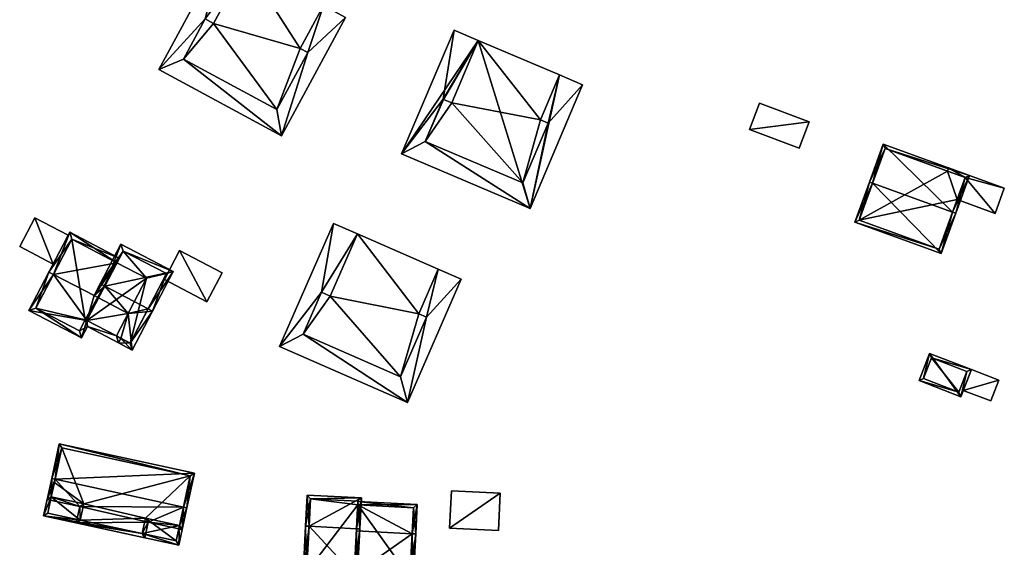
# Model space of a CAD drawing. Header units: inches. Extents: x 2685601 to 2690022, y 1235992 to 1239010.
# Tile 368 of 390: x 2689573 to 2689717, y 1237998 to 1238075. Entities that reach past the tile are written whole.
import ezdxf

# ---------------------------------------------------------------- set-up
doc = ezdxf.new("R2010")
doc.units = ezdxf.units.IN
doc.header["$MEASUREMENT"] = 0
for name, color, linetype in [('Gebaeude Einzelhaus', 10, 'Continuous'), ('Im Bau', 10, 'Continuous'), ('Offenes Gebaeude', 10, 'Continuous')]:
    doc.layers.add(name, color=color, linetype=linetype)

msp = doc.modelspace()

# ---------------------------------------------------------------- meshes
at = {"layer": 'Gebaeude Einzelhaus'}
mesh = msp.add_polyface(dxfattribs=at)
corners = [(2689697.569, 1238051.113, 540.974), (2689694.964, 1238045.381, 536.296), (2689707.62, 1238040.803, 536.296), (2689697.099, 1238051.283, 540.974), (2689709.286, 1238046.874, 540.974), (2689709.756, 1238046.704, 540.974), (2689711.765, 1238052.255, 536.296), (2689699.108, 1238056.835, 536.296), (2689707.32, 1238041.443, 536.669), (2689695.604, 1238045.681, 536.669), (2689711.125, 1238051.955, 536.692), (2689699.408, 1238056.195, 536.692), (2689709.95, 1238048.708, 535.227), (2689707.32, 1238041.443, 527.871), (2689709.95, 1238048.708, 527.871), (2689711.125, 1238051.955, 535.227), (2689708.535, 1238052.892, 535.227), (2689699.408, 1238056.195, 527.871), (2689708.535, 1238052.892, 527.871), (2689695.604, 1238045.681, 527.871), (2689711.125, 1238051.955, 527.871)]
mesh.append_faces([[corners[k] for k in face] for face in [(0, 9, 3), (11, 0, 3), (7, 11, 3), (10, 11, 6), (6, 11, 7), (5, 8, 4), (4, 10, 5), (5, 10, 6), (2, 8, 5), (9, 8, 1), (3, 9, 1), (1, 8, 2), (4, 7, 0), (0, 7, 3), (5, 6, 4), (4, 6, 7), (0, 2, 4), (4, 2, 5), (3, 1, 0), (0, 1, 2)]], dxfattribs={"color": 13})
mesh.append_faces([[corners[k] for k in face] for face in [(14, 18, 20), (14, 19, 18), (18, 19, 17), (14, 13, 19), (8, 9, 13), (13, 9, 19), (9, 17, 19), (0, 11, 9), (9, 11, 17), (17, 16, 18), (16, 10, 15), (17, 11, 16), (16, 11, 10), (10, 12, 15), (12, 13, 14), (12, 8, 13), (10, 4, 12), (12, 4, 8)]], dxfattribs={"color": 41})
mesh = msp.add_polyface(dxfattribs=at)
corners = [(2689711.125, 1238051.955, 535.227), (2689715.521, 1238046.693, 535.226), (2689716.866, 1238050.409, 535.226), (2689709.95, 1238048.708, 535.227), (2689708.705, 1238053.363, 535.227), (2689708.535, 1238052.892, 535.227), (2689715.521, 1238046.693, 527.871), (2689709.95, 1238048.708, 527.871), (2689716.866, 1238050.409, 527.871), (2689708.705, 1238053.363, 527.871), (2689708.535, 1238052.892, 527.871), (2689711.125, 1238051.955, 527.871)]
mesh.append_faces([[corners[k] for k in face] for face in [(0, 4, 5), (0, 2, 4), (3, 1, 0), (0, 1, 2)]], dxfattribs={"color": 13})
mesh.append_faces([[corners[k] for k in face] for face in [(6, 11, 8), (8, 11, 9), (9, 11, 10), (6, 7, 11), (5, 4, 10), (10, 4, 9), (4, 2, 9), (9, 2, 8), (2, 1, 8), (8, 1, 6), (7, 6, 3), (3, 6, 1)]], dxfattribs={"color": 41})
mesh = msp.add_polyface(dxfattribs=at)
corners = [(2689582.399, 1238030.984, 526.584), (2689581.629, 1238028.455, 525.222), (2689582.49, 1238030.091, 526.191), (2689573.93, 1238032.47, 525.222), (2689586.745, 1238028.718, 526.584), (2689587.063, 1238027.705, 526.191), (2689587.41, 1238028.37, 526.584), (2689582.4, 1238030.986, 526.585), (2689588.474, 1238032.033, 528.542), (2689584.128, 1238034.299, 528.542), (2689583.464, 1238034.646, 528.542), (2689577.526, 1238037.743, 528.542), (2689576.861, 1238038.09, 528.542), (2689586.818, 1238039.456, 525.638), (2689587.165, 1238040.121, 525.263), (2689579.898, 1238043.911, 525.263), (2689581.313, 1238029.465, 525.615), (2689582.175, 1238031.103, 526.585), (2689574.941, 1238032.789, 525.615), (2689580.216, 1238042.9, 525.637), (2689586.818, 1238039.456, 516.074), (2689580.216, 1238042.9, 516.074), (2689574.941, 1238032.789, 516.074), (2689581.313, 1238029.465, 516.074), (2689582.175, 1238031.103, 516.074), (2689582.4, 1238030.986, 516.074), (2689586.745, 1238028.718, 516.074), (2689591.164, 1238037.189, 525.638), (2689591.164, 1238037.189, 516.074)]
mesh.append_faces([[corners[k] for k in face] for face in [(19, 14, 13), (19, 15, 14), (19, 12, 15), (19, 11, 12), (5, 4, 6), (0, 17, 7), (18, 12, 11), (18, 3, 12), (16, 1, 18), (18, 1, 3), (5, 2, 4), (4, 2, 0), (0, 2, 17), (17, 2, 16), (16, 2, 1), (13, 10, 9), (13, 11, 10), (13, 15, 11), (11, 15, 12), (13, 14, 15), (7, 3, 0), (7, 11, 3), (3, 11, 12), (7, 10, 11), (7, 9, 10), (7, 8, 9), (7, 4, 8), (4, 5, 6), (0, 2, 4), (4, 2, 5), (1, 0, 3), (0, 1, 2)]], dxfattribs={"color": 13})
mesh.append_faces([[corners[k] for k in face] for face in [(20, 24, 21), (21, 24, 22), (22, 24, 23), (20, 25, 24), (20, 28, 25), (25, 28, 26), (27, 4, 26), (4, 25, 26), (25, 4, 7), (24, 25, 17), (17, 25, 7), (23, 24, 16), (16, 24, 17), (16, 18, 23), (23, 18, 22), (18, 21, 22), (11, 19, 18), (18, 19, 21), (21, 19, 20), (20, 19, 13)]], dxfattribs={"color": 41})
mesh = msp.add_polyface(dxfattribs=at)
corners = [(2689591.379, 1238032.71, 529.561), (2689592.044, 1238032.364, 529.561), (2689595.076, 1238038.179, 526.191), (2689585.028, 1238036.023, 529.561), (2689587.395, 1238042.185, 526.191), (2689584.363, 1238036.37, 529.561), (2689587.41, 1238028.37, 526.584), (2689587.063, 1238027.706, 526.191), (2689589.069, 1238026.66, 526.191), (2689588.474, 1238032.033, 528.542), (2689583.464, 1238034.646, 528.542), (2689584.128, 1238034.299, 528.542), (2689586.745, 1238028.718, 526.584), (2689594.065, 1238037.86, 526.577), (2689587.714, 1238041.174, 526.576), (2689588.75, 1238027.671, 526.583), (2689588.75, 1238027.671, 516.074), (2689594.065, 1238037.86, 516.074), (2689587.714, 1238041.174, 516.074), (2689582.4, 1238030.986, 516.074), (2689582.399, 1238030.984, 526.584), (2689582.4, 1238030.986, 526.585), (2689582.399, 1238030.984, 516.074), (2689586.818, 1238039.456, 525.638), (2689586.818, 1238039.456, 516.074), (2689586.745, 1238028.718, 516.074), (2689591.164, 1238037.189, 516.074)]
mesh.append_faces([[corners[k] for k in face] for face in [(1, 15, 0), (15, 7, 6), (1, 8, 15), (15, 8, 7), (10, 3, 11), (10, 5, 3), (4, 14, 5), (5, 14, 3), (13, 1, 0), (4, 2, 14), (14, 2, 13), (13, 2, 1), (6, 9, 12), (9, 3, 11), (11, 3, 10), (10, 3, 5), (9, 0, 3), (9, 1, 0), (6, 8, 9), (9, 8, 1), (6, 7, 8), (3, 4, 5), (0, 2, 3), (3, 2, 4), (0, 1, 2)]], dxfattribs={"color": 13})
mesh.append_faces([[corners[k] for k in face] for face in [(17, 26, 18), (18, 26, 24), (19, 25, 22), (17, 16, 26), (26, 16, 25), (6, 16, 15), (12, 25, 6), (6, 25, 16), (23, 18, 24), (23, 14, 18), (11, 3, 23), (23, 3, 14), (22, 20, 19), (19, 20, 21), (14, 17, 18), (14, 13, 17), (13, 16, 17), (13, 15, 16), (13, 0, 15)]], dxfattribs={"color": 41})
mesh = msp.add_polyface(dxfattribs=at)
corners = [(2689705.901, 1238026.171, 531.967), (2689710.504, 1238019.82, 531.082), (2689712.039, 1238023.809, 531.967), (2689704.365, 1238022.183, 531.082), (2689706.189, 1238025.525, 531.864), (2689711.393, 1238023.521, 531.863), (2689705.011, 1238022.47, 531.186), (2689710.216, 1238020.466, 531.185), (2689706.189, 1238025.525, 525.392), (2689711.393, 1238023.521, 525.391), (2689705.011, 1238022.47, 525.392), (2689710.216, 1238020.466, 525.391)]
mesh.append_faces([[corners[k] for k in face] for face in [(1, 7, 5), (6, 7, 3), (3, 7, 1), (4, 6, 0), (0, 6, 3), (5, 4, 2), (1, 5, 2), (2, 4, 0), (3, 1, 0), (0, 1, 2)]], dxfattribs={"color": 13})
mesh.append_faces([[corners[k] for k in face] for face in [(8, 11, 10), (9, 11, 8), (7, 11, 9), (7, 9, 5), (10, 11, 7), (6, 10, 7), (8, 10, 6), (4, 8, 6), (9, 8, 5), (5, 8, 4)]], dxfattribs={"color": 41})
mesh = msp.add_polyface(dxfattribs=at)
corners = [(2689710.861, 1238020.75, 530.808), (2689716.056, 1238022.263, 530.808), (2689712.039, 1238023.809, 530.808), (2689714.88, 1238019.204, 530.808), (2689710.861, 1238020.75, 525.391), (2689712.039, 1238023.809, 525.391), (2689714.88, 1238019.204, 525.391), (2689716.056, 1238022.263, 525.391)]
mesh.append_faces([[corners[k] for k in face] for face in [(3, 1, 0), (0, 1, 2)]], dxfattribs={"color": 13})
mesh.append_faces([[corners[k] for k in face] for face in [(6, 4, 7), (7, 4, 5), (2, 1, 5), (5, 1, 7), (1, 3, 7), (7, 3, 6), (3, 0, 6), (6, 0, 4), (0, 2, 4), (4, 2, 5)]], dxfattribs={"color": 41})
mesh = msp.add_polyface(dxfattribs=at)
corners = [(2689577.757, 1238007.724, 524.692), (2689578.373, 1238012.918, 521.152), (2689577.269, 1238007.83, 524.692), (2689598.165, 1238008.621, 521.152), (2689596.573, 1238003.641, 524.692), (2689597.061, 1238003.535, 524.692), (2689576.603, 1238004.763, 522.703), (2689581.373, 1238003.728, 522.703), (2689591.413, 1238001.431, 522.631), (2689580.854, 1238001.336, 521.152), (2689590.918, 1237999.153, 521.152), (2689596.371, 1238000.355, 522.631), (2689578.755, 1238012.323, 521.492), (2689597.57, 1238008.239, 521.492), (2689577.198, 1238005.145, 523.02), (2689581.449, 1238001.719, 521.469), (2689581.968, 1238004.11, 523.02), (2689590.535, 1237999.748, 521.469), (2689595.989, 1238000.95, 522.948), (2689591.03, 1238002.026, 522.948), (2689578.755, 1238012.323, 509.558), (2689597.57, 1238008.239, 509.558), (2689577.198, 1238005.145, 520.899), (2689577.651, 1238007.235, 509.558), (2689577.198, 1238005.145, 509.558), (2689581.968, 1238004.11, 520.899), (2689581.449, 1238001.719, 520.899), (2689581.449, 1238001.719, 509.558), (2689590.535, 1237999.748, 509.558), (2689590.535, 1237999.748, 520.899), (2689591.03, 1238002.026, 520.899), (2689595.988, 1238000.95, 520.899), (2689595.989, 1238000.95, 509.558), (2689581.968, 1238004.11, 509.558), (2689591.03, 1238002.026, 509.558)]
mesh.append_faces([[corners[k] for k in face] for face in [(18, 4, 5), (5, 4, 13), (5, 13, 3), (11, 18, 5), (19, 18, 8), (17, 19, 8), (8, 18, 11), (10, 17, 8), (15, 17, 9), (9, 17, 10), (16, 15, 7), (14, 16, 7), (7, 15, 9), (6, 14, 7), (0, 14, 2), (12, 0, 2), (2, 14, 6), (13, 12, 1), (3, 13, 1), (1, 12, 2), (4, 11, 5), (4, 8, 11), (8, 9, 10), (0, 7, 4), (4, 7, 8), (8, 7, 9), (2, 6, 0), (0, 6, 7), (3, 4, 5), (3, 0, 4), (3, 1, 0), (0, 1, 2)]], dxfattribs={"color": 13})
mesh.append_faces([[corners[k] for k in face] for face in [(23, 33, 24), (33, 34, 27), (27, 34, 28), (33, 21, 34), (34, 21, 32), (23, 20, 33), (33, 20, 21), (4, 31, 13), (13, 31, 21), (21, 31, 32), (4, 18, 31), (30, 31, 19), (19, 31, 18), (30, 17, 29), (30, 19, 17), (26, 29, 15), (15, 29, 17), (26, 28, 29), (26, 27, 28), (15, 25, 26), (15, 16, 25), (22, 25, 14), (14, 25, 16), (22, 23, 24), (22, 12, 23), (23, 12, 20), (22, 0, 12), (22, 14, 0), (12, 13, 20), (20, 13, 21)]], dxfattribs={"color": 41})
mesh = msp.add_polyface(dxfattribs=at)
corners = [(2689581.449, 1238001.719, 520.899), (2689581.968, 1238004.11, 520.899), (2689577.198, 1238005.145, 520.899), (2689576.679, 1238002.754, 520.899), (2689576.084, 1238002.371, 520.899), (2689577.269, 1238007.83, 520.899), (2689577.757, 1238007.724, 520.899), (2689590.535, 1237999.748, 520.899), (2689595.876, 1237998.075, 520.899), (2689595.988, 1238000.95, 520.899), (2689597.061, 1238003.535, 520.899), (2689596.573, 1238003.641, 520.899), (2689591.03, 1238002.026, 520.899), (2689590.535, 1237999.746, 520.899), (2689595.494, 1237998.67, 520.899), (2689577.198, 1238005.145, 509.558), (2689576.679, 1238002.754, 509.558), (2689581.449, 1238001.719, 509.558), (2689590.535, 1237999.746, 509.558), (2689595.494, 1237998.67, 509.558), (2689595.989, 1238000.95, 509.558), (2689581.968, 1238004.11, 509.558), (2689590.535, 1237999.748, 509.558), (2689591.03, 1238002.026, 509.558)]
mesh.append_faces([[corners[k] for k in face] for face in [(10, 9, 11), (2, 5, 6), (13, 4, 0), (0, 4, 3), (3, 4, 2), (2, 4, 5), (10, 8, 9), (9, 8, 14), (14, 8, 13), (13, 8, 4), (7, 9, 12), (9, 10, 11), (7, 8, 9), (9, 8, 10), (7, 4, 8), (7, 0, 4), (3, 4, 0), (2, 6, 5), (4, 2, 5), (2, 4, 3), (0, 2, 3), (0, 1, 2)]], dxfattribs={"color": 13})
mesh.append_faces([[corners[k] for k in face] for face in [(19, 23, 20), (18, 22, 19), (19, 22, 23), (15, 17, 16), (18, 17, 22), (15, 21, 17), (14, 19, 9), (9, 19, 20), (13, 19, 14), (13, 18, 19), (3, 17, 0), (3, 16, 17), (2, 15, 3), (3, 15, 16)]], dxfattribs={"color": 41})
mesh = msp.add_polyface(dxfattribs=at)
corners = [(2689614.975, 1238000.827, 525.108), (2689614.475, 1238000.853, 525.108), (2689614.098, 1237993.626, 522.243), (2689622.049, 1237993.211, 522.243), (2689621.929, 1238000.463, 525.107), (2689622.428, 1238000.436, 525.108), (2689622.664, 1238004.97, 522.243), (2689614.713, 1238005.386, 522.243), (2689622.139, 1238004.496, 522.559), (2689615.186, 1238004.861, 522.558), (2689614.623, 1237994.1, 522.441), (2689621.575, 1237993.736, 522.441), (2689621.913, 1238000.15, 523.591), (2689622.111, 1238003.96, 521.43), (2689622.139, 1238004.496, 513.788), (2689621.575, 1237993.736, 521.323), (2689622.111, 1238003.96, 513.788), (2689615.186, 1238004.861, 513.788), (2689614.623, 1237994.1, 513.788), (2689621.575, 1237993.736, 513.788)]
mesh.append_faces([[corners[k] for k in face] for face in [(2, 11, 3), (3, 11, 5), (5, 11, 4), (0, 10, 1), (1, 10, 2), (2, 10, 11), (6, 9, 7), (7, 9, 1), (1, 9, 0), (5, 8, 6), (6, 8, 9), (5, 4, 8), (0, 7, 1), (5, 6, 4), (4, 6, 0), (0, 6, 7), (0, 3, 4), (4, 3, 5), (0, 2, 3), (0, 1, 2)]], dxfattribs={"color": 13})
mesh.append_faces([[corners[k] for k in face] for face in [(16, 17, 14), (16, 18, 17), (16, 19, 18), (15, 18, 19), (15, 10, 18), (15, 11, 10), (10, 17, 18), (0, 9, 10), (10, 9, 17), (9, 14, 17), (9, 8, 14), (14, 13, 16), (12, 11, 15), (12, 4, 11), (14, 8, 13), (13, 8, 12), (12, 8, 4)]], dxfattribs={"color": 41})
mesh = msp.add_polyface(dxfattribs=at)
corners = [(2689643.005, 1238005.688, 520.578), (2689635.841, 1238006.031, 520.578), (2689635.578, 1238000.535, 520.578), (2689642.741, 1238000.191, 520.578), (2689635.578, 1238000.535, 515.267), (2689635.841, 1238006.031, 515.267), (2689642.741, 1238000.191, 515.267), (2689643.005, 1238005.688, 515.267)]
mesh.append_faces([[corners[k] for k in face] for face in [(0, 2, 3), (0, 1, 2)]], dxfattribs={"color": 13})
mesh.append_faces([[corners[k] for k in face] for face in [(6, 4, 7), (7, 4, 5), (1, 0, 5), (5, 0, 7), (0, 3, 7), (7, 3, 6), (3, 2, 6), (6, 2, 4), (2, 1, 4), (4, 1, 5)]], dxfattribs={"color": 41})
mesh = msp.add_polyface(dxfattribs=at)
corners = [(2689630.106, 1237999.721, 523.591), (2689630.605, 1237999.695, 523.591), (2689630.83, 1238004.004, 521.147), (2689622.111, 1238003.96, 521.43), (2689622.137, 1238004.459, 521.147), (2689621.913, 1238000.15, 523.591), (2689621.575, 1237993.736, 521.323), (2689619.737, 1237993.832, 521.323), (2689619.711, 1237993.333, 521.147), (2689630.244, 1237992.783, 521.147), (2689629.77, 1237993.308, 521.323), (2689630.305, 1238003.53, 521.431), (2689629.77, 1237993.308, 513.788), (2689630.305, 1238003.53, 513.788), (2689622.111, 1238003.96, 513.788), (2689621.575, 1237993.736, 513.788)]
mesh.append_faces([[corners[k] for k in face] for face in [(1, 11, 2), (2, 11, 4), (4, 11, 3), (1, 0, 11), (6, 8, 7), (6, 9, 8), (6, 10, 9), (9, 10, 1), (1, 10, 0), (6, 0, 5), (6, 9, 0), (0, 9, 1), (6, 8, 9), (6, 7, 8), (0, 3, 5), (0, 2, 3), (3, 2, 4), (0, 1, 2)]], dxfattribs={"color": 13})
mesh.append_faces([[corners[k] for k in face] for face in [(13, 12, 14), (14, 12, 15), (6, 12, 10), (6, 15, 12), (3, 13, 14), (3, 11, 13), (11, 0, 13), (13, 0, 12), (12, 0, 10)]], dxfattribs={"color": 41})
at = {"layer": 'Im Bau'}
mesh = msp.add_polyface(dxfattribs=at)
corners = [(2689599.77, 1238075.199, 534.19), (2689605.713, 1238083.287, 534.19), (2689602.324, 1238085.12, 534.19), (2689600.983, 1238074.543, 534.19), (2689592.952, 1238067.792, 534.19), (2689596.578, 1238069.299, 534.19), (2689610.943, 1238058.061, 534.19), (2689614.791, 1238070.254, 534.19), (2689620.316, 1238075.389, 534.19), (2689610.269, 1238061.894, 534.19), (2689617.083, 1238077.138, 534.19), (2689613.683, 1238070.853, 534.19), (2689605.713, 1238083.288, 523.338), (2689602.324, 1238085.12, 523.338), (2689617.083, 1238077.138, 523.338), (2689620.316, 1238075.389, 523.338), (2689592.952, 1238067.792, 523.338), (2689610.943, 1238058.061, 523.338), (2689600.983, 1238074.543, 523.338), (2689599.77, 1238075.199, 523.338), (2689596.578, 1238069.299, 523.338), (2689610.269, 1238061.894, 523.338), (2689614.791, 1238070.254, 523.338), (2689613.683, 1238070.853, 523.338)]
mesh.append_faces([[corners[k] for k in face] for face in [(7, 10, 11), (7, 8, 10), (5, 6, 9), (9, 6, 7), (7, 6, 8), (0, 4, 5), (5, 4, 6), (0, 2, 4), (3, 1, 0), (0, 1, 2)]], dxfattribs={"color": 13})
mesh.append_faces([[corners[k] for k in face] for face in [(17, 22, 15), (15, 22, 14), (14, 22, 23), (17, 21, 22), (16, 20, 17), (17, 20, 21), (12, 19, 13), (13, 19, 16), (16, 19, 20), (12, 18, 19), (8, 6, 15), (15, 6, 17), (6, 4, 17), (17, 4, 16), (4, 2, 16), (16, 2, 13), (14, 8, 15), (14, 10, 8), (1, 12, 2), (2, 12, 13)]], dxfattribs={"color": 41})
mesh = msp.add_polyface(dxfattribs=at)
corners = [(2689613.683, 1238070.853, 537.23), (2689605.713, 1238083.288, 537.231), (2689600.983, 1238074.543, 537.23), (2689617.083, 1238077.138, 537.23), (2689596.578, 1238069.299, 537.23), (2689599.77, 1238075.199, 537.23), (2689610.269, 1238061.894, 537.23), (2689614.791, 1238070.254, 537.23), (2689605.713, 1238083.287, 534.19), (2689617.083, 1238077.138, 534.19), (2689617.083, 1238077.138, 523.338), (2689605.713, 1238083.288, 523.338), (2689600.983, 1238074.543, 534.19), (2689599.77, 1238075.199, 534.19), (2689596.578, 1238069.299, 534.19), (2689610.269, 1238061.894, 534.19), (2689614.791, 1238070.254, 534.19), (2689613.683, 1238070.853, 534.19), (2689610.269, 1238061.894, 523.338), (2689613.683, 1238070.853, 523.338), (2689614.791, 1238070.254, 523.338), (2689600.983, 1238074.543, 523.338), (2689596.578, 1238069.299, 523.338), (2689599.77, 1238075.199, 523.338)]
mesh.append_faces([[corners[k] for k in face] for face in [(0, 6, 7), (0, 2, 6), (6, 2, 4), (4, 2, 5), (3, 1, 0), (0, 1, 2)]], dxfattribs={"color": 13})
mesh.append_faces([[corners[k] for k in face] for face in [(21, 22, 23), (21, 18, 22), (10, 19, 11), (11, 19, 21), (21, 19, 18), (18, 19, 20), (3, 0, 9), (9, 0, 17), (0, 7, 17), (17, 7, 16), (7, 6, 16), (16, 6, 15), (6, 4, 15), (15, 4, 14), (4, 5, 14), (14, 5, 13), (12, 13, 2), (2, 13, 5), (2, 8, 12), (2, 1, 8), (8, 10, 11), (8, 9, 10), (1, 3, 8), (8, 3, 9)]], dxfattribs={"color": 41})
mesh = msp.add_polyface(dxfattribs=at)
corners = [(2689634.616, 1238063.419, 535.442), (2689639.768, 1238072.031, 535.442), (2689636.221, 1238073.536, 535.442), (2689634.676, 1238063.393, 535.442), (2689635.886, 1238062.879, 535.442), (2689628.529, 1238055.4, 535.442), (2689631.997, 1238057.243, 535.442), (2689647.36, 1238047.412, 535.442), (2689650.038, 1238059.914, 535.442), (2689655.053, 1238065.549, 535.442), (2689646.326, 1238051.165, 535.442), (2689651.669, 1238066.984, 535.442), (2689648.878, 1238060.407, 535.442), (2689655.053, 1238065.549, 524.676), (2689651.669, 1238066.985, 524.676), (2689639.768, 1238072.031, 524.676), (2689636.221, 1238073.536, 524.676), (2689628.529, 1238055.4, 524.676), (2689647.36, 1238047.412, 524.676)]
mesh.append_faces([[corners[k] for k in face] for face in [(8, 11, 12), (8, 9, 11), (6, 7, 10), (10, 7, 8), (8, 7, 9), (0, 5, 6), (6, 5, 7), (0, 2, 5), (4, 1, 3), (3, 1, 0), (0, 1, 2)]], dxfattribs={"color": 13})
mesh.append_faces([[corners[k] for k in face] for face in [(18, 14, 13), (17, 15, 18), (18, 15, 14), (17, 16, 15), (9, 7, 13), (13, 7, 18), (7, 5, 18), (18, 5, 17), (5, 2, 17), (17, 2, 16), (1, 16, 2), (1, 15, 16), (11, 14, 1), (1, 14, 15), (11, 13, 14), (11, 9, 13)]], dxfattribs={"color": 41})
mesh = msp.add_polyface(dxfattribs=at)
corners = [(2689648.878, 1238060.407, 538.482), (2689651.669, 1238066.985, 538.482), (2689639.769, 1238072.033, 538.482), (2689635.886, 1238062.879, 538.482), (2689631.997, 1238057.243, 538.482), (2689634.676, 1238063.393, 538.482), (2689646.326, 1238051.165, 538.482), (2689634.616, 1238063.419, 538.482), (2689650.038, 1238059.914, 538.482), (2689639.769, 1238072.033, 535.442), (2689651.669, 1238066.984, 535.442), (2689639.768, 1238072.031, 535.442), (2689639.768, 1238072.031, 524.676), (2689639.769, 1238072.033, 524.676), (2689635.886, 1238062.879, 535.442), (2689634.676, 1238063.393, 535.442), (2689634.616, 1238063.419, 535.442), (2689631.997, 1238057.243, 535.442), (2689646.326, 1238051.165, 535.442), (2689650.038, 1238059.914, 535.442), (2689648.878, 1238060.407, 535.442), (2689651.669, 1238066.985, 524.676)]
mesh.append_faces([[corners[k] for k in face] for face in [(0, 6, 8), (4, 5, 7), (0, 3, 6), (6, 3, 4), (4, 3, 5), (0, 2, 3), (0, 1, 2)]], dxfattribs={"color": 13})
mesh.append_faces([[corners[k] for k in face] for face in [(21, 12, 13), (1, 0, 10), (10, 0, 20), (19, 20, 8), (8, 20, 0), (8, 6, 19), (19, 6, 18), (6, 4, 18), (18, 4, 17), (4, 7, 17), (17, 7, 16), (15, 16, 5), (5, 16, 7), (14, 15, 3), (3, 15, 5), (3, 11, 14), (11, 9, 12), (12, 9, 13), (3, 2, 11), (11, 2, 9), (2, 1, 9), (9, 1, 10)]], dxfattribs={"color": 41})
mesh = msp.add_polyface(dxfattribs=at)
corners = [(2689616.823, 1238035.131, 529.181), (2689622.069, 1238043.687, 529.181), (2689618.539, 1238045.23, 529.181), (2689618.087, 1238034.578, 529.181), (2689610.648, 1238027.18, 529.181), (2689614.136, 1238028.985, 529.181), (2689629.39, 1238018.986, 529.181), (2689632.205, 1238031.458, 529.181), (2689637.282, 1238037.037, 529.181), (2689628.398, 1238022.75, 529.181), (2689633.914, 1238038.509, 529.181), (2689631.051, 1238031.963, 529.181), (2689610.648, 1238027.18, 518.835), (2689618.539, 1238045.23, 518.835), (2689629.39, 1238018.986, 518.835), (2689637.282, 1238037.037, 518.835), (2689633.914, 1238038.51, 518.835), (2689622.069, 1238043.687, 518.835), (2689616.823, 1238035.131, 518.835), (2689614.136, 1238028.985, 518.835), (2689618.087, 1238034.578, 518.835), (2689628.398, 1238022.75, 518.835), (2689632.205, 1238031.458, 518.835), (2689631.051, 1238031.963, 518.835)]
mesh.append_faces([[corners[k] for k in face] for face in [(7, 10, 11), (7, 8, 10), (5, 6, 9), (9, 6, 7), (7, 6, 8), (0, 4, 5), (5, 4, 6), (0, 2, 4), (3, 1, 0), (0, 1, 2)]], dxfattribs={"color": 13})
mesh.append_faces([[corners[k] for k in face] for face in [(14, 22, 15), (15, 22, 16), (16, 22, 23), (14, 21, 22), (14, 19, 21), (18, 17, 20), (18, 13, 17), (14, 12, 19), (19, 12, 18), (18, 12, 13), (17, 13, 1), (1, 13, 2), (8, 15, 10), (10, 15, 16), (8, 6, 15), (15, 6, 14), (6, 4, 14), (14, 4, 12), (4, 2, 12), (12, 2, 13)]], dxfattribs={"color": 41})
mesh = msp.add_polyface(dxfattribs=at)
corners = [(2689631.051, 1238031.963, 532.222), (2689633.914, 1238038.51, 532.222), (2689622.07, 1238043.688, 532.222), (2689618.087, 1238034.578, 532.222), (2689614.136, 1238028.985, 532.222), (2689616.823, 1238035.131, 532.222), (2689628.398, 1238022.75, 532.222), (2689632.205, 1238031.458, 532.222), (2689622.069, 1238043.687, 529.181), (2689618.087, 1238034.578, 529.181), (2689616.823, 1238035.131, 529.181), (2689614.136, 1238028.985, 529.181), (2689628.398, 1238022.75, 529.181), (2689632.205, 1238031.458, 529.181), (2689631.051, 1238031.963, 529.181), (2689633.914, 1238038.509, 529.181), (2689633.914, 1238038.51, 518.835), (2689622.069, 1238043.687, 518.835), (2689631.051, 1238031.963, 518.835), (2689618.087, 1238034.578, 518.835), (2689628.398, 1238022.75, 518.835), (2689632.205, 1238031.458, 518.835), (2689614.136, 1238028.985, 518.835), (2689616.823, 1238035.131, 518.835)]
mesh.append_faces([[corners[k] for k in face] for face in [(0, 6, 7), (0, 3, 6), (6, 3, 4), (4, 3, 5), (0, 2, 3), (0, 1, 2)]], dxfattribs={"color": 13})
mesh.append_faces([[corners[k] for k in face] for face in [(19, 22, 23), (19, 20, 22), (19, 18, 20), (20, 18, 21), (19, 17, 18), (18, 17, 16), (15, 2, 1), (15, 8, 2), (15, 16, 8), (8, 16, 17), (1, 0, 15), (15, 0, 14), (13, 14, 7), (7, 14, 0), (12, 13, 6), (6, 13, 7), (6, 4, 12), (12, 4, 11), (4, 5, 11), (11, 5, 10), (9, 10, 3), (3, 10, 5), (3, 8, 9), (3, 2, 8)]], dxfattribs={"color": 41})
at = {"layer": 'Offenes Gebaeude'}
mesh = msp.add_polyface(dxfattribs=at)
corners = [(2689688.244, 1238060.125, 535.959), (2689679.519, 1238058.973, 535.201), (2689686.785, 1238056.241, 535.201), (2689680.978, 1238062.856, 535.959), (2689688.244, 1238060.125, 535.859), (2689686.785, 1238056.241, 535.101), (2689680.978, 1238062.856, 535.86), (2689679.519, 1238058.973, 535.101)]
mesh.append_faces([[corners[k] for k in face] for face in [(3, 1, 0), (0, 1, 2)]], dxfattribs={"color": 13})
mesh.append_faces([[corners[k] for k in face] for face in [(4, 7, 6), (5, 7, 4), (2, 7, 5), (1, 7, 2), (6, 7, 1), (3, 6, 1), (4, 6, 0), (0, 6, 3), (5, 4, 2), (2, 4, 0)]], dxfattribs={"color": 41})
mesh = msp.add_polyface(dxfattribs=at)
corners = [(2689574.77, 1238046.036, 522.211), (2689577.474, 1238039.264, 522.211), (2689579.673, 1238043.48, 522.211), (2689572.571, 1238041.82, 522.211), (2689574.77, 1238046.036, 522.111), (2689579.673, 1238043.48, 522.111), (2689572.571, 1238041.82, 522.111), (2689577.474, 1238039.264, 522.111)]
mesh.append_faces([[corners[k] for k in face] for face in [(3, 1, 0), (0, 1, 2)]], dxfattribs={"color": 13})
mesh.append_faces([[corners[k] for k in face] for face in [(4, 7, 6), (5, 7, 4), (2, 7, 5), (1, 7, 2), (6, 7, 3), (3, 7, 1), (4, 6, 0), (0, 6, 3), (5, 4, 2), (2, 4, 0)]], dxfattribs={"color": 41})
mesh = msp.add_polyface(dxfattribs=at)
corners = [(2689595.998, 1238041.245, 523.096), (2689600.018, 1238033.718, 523.981), (2689602.244, 1238037.988, 523.096), (2689593.77, 1238036.975, 523.981), (2689595.998, 1238041.245, 522.996), (2689602.244, 1238037.988, 522.996), (2689593.77, 1238036.975, 523.881), (2689600.018, 1238033.718, 523.881)]
mesh.append_faces([[corners[k] for k in face] for face in [(3, 1, 0), (0, 1, 2)]], dxfattribs={"color": 13})
mesh.append_faces([[corners[k] for k in face] for face in [(4, 7, 6), (5, 7, 4), (2, 7, 5), (1, 7, 2), (6, 7, 3), (3, 7, 1), (4, 6, 0), (0, 6, 3), (5, 4, 2), (2, 4, 0)]], dxfattribs={"color": 41})

doc.saveas('drawing.dxf')
